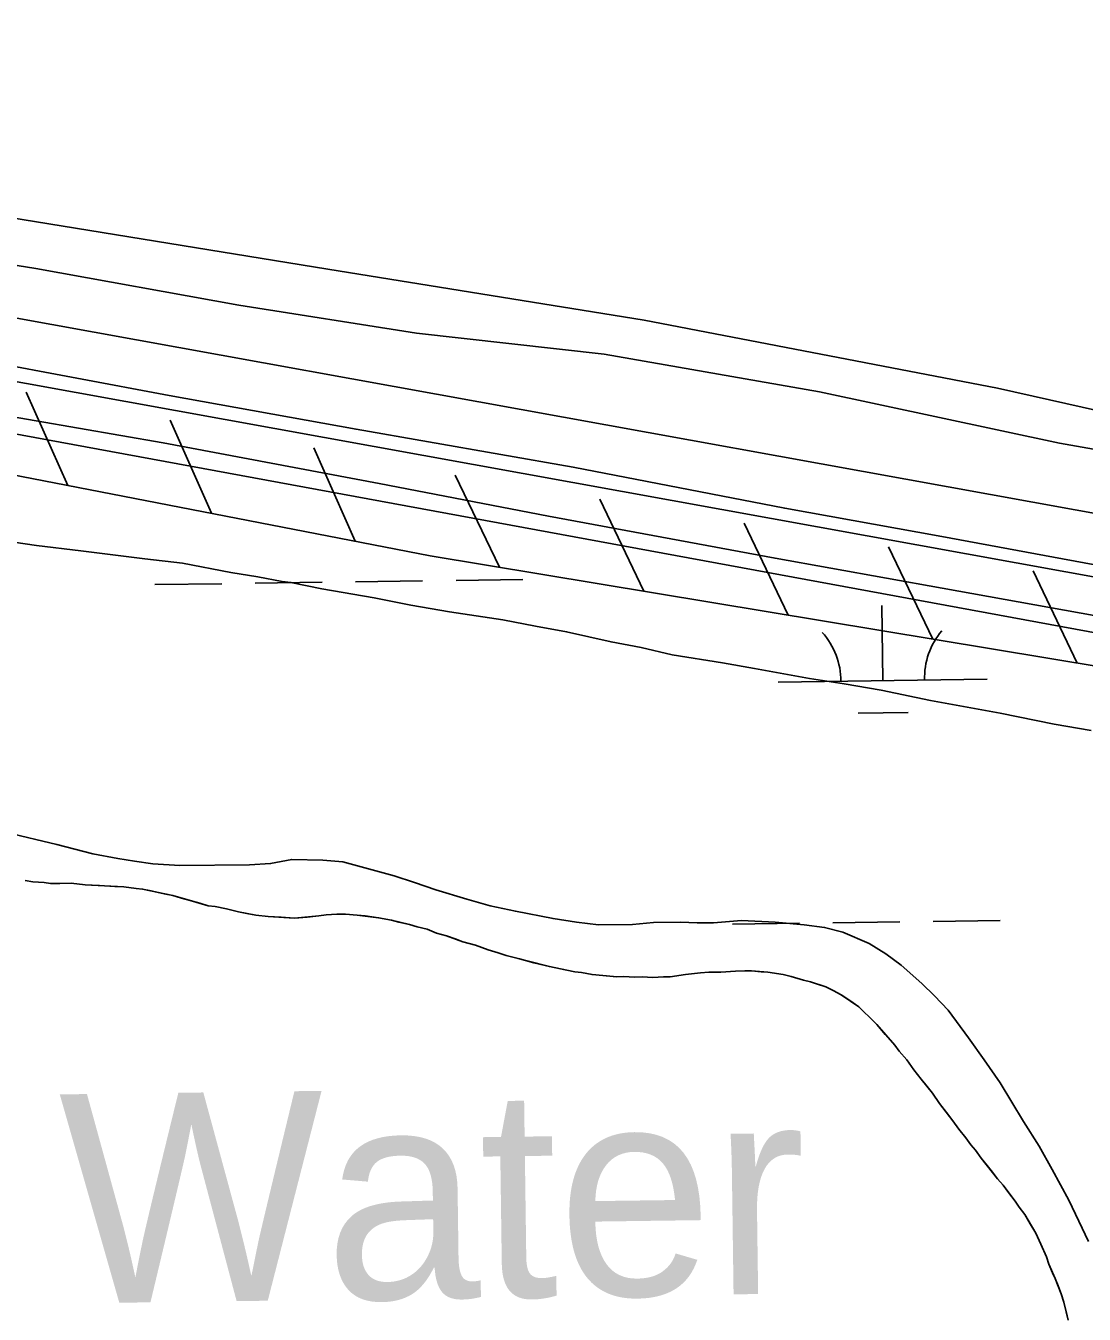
# Model space of a CAD drawing. Extents: x 3767014 to 3805179, y 361544 to 387384.
# Drawn here: x 3787157 to 3787663, y 379917 to 380533 of the extents above; entities that cross this region are included whole.
import ezdxf

# ---------------------------------------------------------------- set-up
doc = ezdxf.new("R2010")
doc.units = 0
for name, color, linetype in [('V-FLOD-BASE', 7, 'Continuous'), ('V-LEVE-TOET', 7, 'Continuous'), ('V-RIVR-IDEN', 7, 'Continuous'), ('V-RRAP-FSHR', 7, 'Continuous'), ('V-SITE-VEGE', 7, 'Continuous'), ('V-SURV-LINE', 7, 'Continuous'), ('V-TOPO-SHOR', 7, 'Continuous'), ('V-WETL-SWMP', 7, 'Continuous')]:
    doc.layers.add(name, color=color, linetype=linetype)

msp = doc.modelspace()

# ---------------------------------------------------------------- linework, layer by layer
at = {"layer": 'V-FLOD-BASE'}
msp.add_lwpolyline([(3788043.546, 380196.978), (3787944.37, 380221.044), (3787867.013, 380236.973), (3787780.714, 380255.319), (3787676.018, 380274.034), (3787595.046, 380289.09), (3787519.944, 380302.536), (3787418.863, 380322.123), (3787315.009, 380340.29), (3787225.667, 380356.375), (3787137.157, 380373.028), (3787037.478, 380391.515), (3786928.32, 380410.742), (3786824.476, 380427.793), (3786727.884, 380444.362), (3786624.849, 380464.209)], dxfattribs=at)
at = {"layer": 'V-LEVE-TOET'}
for points in [[(3786623.528, 380505.984), (3786725.048, 380488.545), (3786820.372, 380474.682), (3786938.445, 380453.496), (3787066.316, 380432.407), (3787161.933, 380417.148), (3787258.974, 380399.664), (3787343.935, 380386.256), (3787433.621, 380376.255), (3787536.543, 380358.272), (3787651.293, 380333.692), (3787753.377, 380315.698), (3787878.533, 380286.465), (3787985.131, 380265.16), (3788002.514, 380262.536), (3788017.344, 380263.249), (3788026.275, 380265.86), (3788041.852, 380275.537), (3788080.592, 380319.884), (3788143.495, 380382.956), (3788193.423, 380428.258)], [(3786655.428, 380432.428), (3786750.521, 380413.805), (3786857.054, 380398.658), (3786942.597, 380383.016), (3787034.867, 380366.603), (3787141.72, 380347.821), (3787222.765, 380333.811), (3787325.984, 380314.43), (3787407.048, 380298.745), (3787515.314, 380278.576), (3787595.245, 380264.277), (3787683.87, 380248.384)]]:
    msp.add_lwpolyline(points, dxfattribs=at)
at = {"layer": 'V-RRAP-FSHR'}
for p, q in [((3787177.223, 380313.441), (3787157.354, 380358.047)), ((3787245.94, 380300.097), (3787226.07, 380344.703)), ((3787314.656, 380286.753), (3787294.787, 380331.358)), ((3787383.536, 380274.317), (3787362.449, 380318.36)), ((3787452.593, 380262.866), (3787431.506, 380306.909)), ((3787521.65, 380251.415), (3787500.563, 380295.458)), ((3787590.707, 380239.964), (3787569.62, 380284.007)), ((3787659.764, 380228.513), (3787638.677, 380272.555))]:
    msp.add_line(p, q, dxfattribs=at)
for points in [[(3784762.572, 380738.622), (3785371.488, 380642.881), (3786323.316, 380479.262), (3787350.393, 380279.813), (3787861.164, 380195.116), (3788013.854, 380157.51), (3788087.266, 380136.06), (3788346.817, 380073.691)], [(3784986.486, 380703.416), (3785371.488, 380642.881), (3786323.316, 380479.262), (3787350.393, 380279.813), (3787861.164, 380195.116), (3788013.854, 380157.51), (3788087.266, 380136.06), (3788346.817, 380073.691)]]:
    msp.add_lwpolyline(points, dxfattribs=at)
at = {"layer": 'V-SITE-VEGE'}
for points in [[(3788189.902, 380484.891), (3788057.202, 380318.115), (3788038.1, 380295.894), (3788027.418, 380285.445), (3788022.067, 380281.345), (3788015.802, 380278.582), (3788009.076, 380276.716), (3787996.938, 380277.042), (3787851.872, 380308.372), (3787621.642, 380359.959), (3787452.739, 380392.396), (3787301.451, 380416.92), (3787098.382, 380449.906), (3786857.455, 380492.393), (3786625.546, 380532.276)], [(3786667.163, 380385.877), (3786669.484, 380384.978), (3786681.061, 380381.402), (3786695.401, 380378.778), (3786737.512, 380369.513), (3786756.939, 380366.017), (3786786.551, 380359.857), (3786805.514, 380356.82), (3786825.408, 380352.867), (3786872.147, 380342.265), (3786891.118, 380338.304), (3786919.342, 380332.59), (3786938.306, 380329.09), (3786987.352, 380318.973), (3787006.789, 380314.553), (3787036.411, 380307.469), (3787058.161, 380302.613), (3787080.835, 380297.766), (3787103.504, 380293.381), (3787162.228, 380284.747), (3787183.495, 380282.195), (3787214.008, 380278.351), (3787232.034, 380276.227)], [(3787232.034, 380276.227), (3787255.164, 380271.846), (3787268.116, 380269.669), (3787279.681, 380267.48), (3787283.841, 380267.06), (3787298.645, 380263.98), (3787323.623, 380259.62), (3787341.205, 380256.105), (3787359.705, 380253.062), (3787385.139, 380249.167), (3787400.867, 380246.097), (3787415.668, 380243.477), (3787436.957, 380238.615), (3787451.297, 380235.992), (3787466.11, 380232.451), (3787490.156, 380228.541), (3787505.422, 380225.926), (3787531.788, 380221.117), (3787548.436, 380218.516), (3787566.012, 380215.465), (3787589.609, 380210.627), (3787622.914, 380204.504), (3787648.825, 380199.228), (3787666.401, 380196.177)], [(3787660.488, 379961.566), (3787655.77, 379971.677), (3787647.768, 379986.369), (3787641.655, 379997.388), (3787634.145, 380009.315), (3787622.875, 380027.669), (3787615.377, 380038.673), (3787607.881, 380049.216), (3787598.049, 380062.506), (3787591.516, 380069.365), (3787585.449, 380075.304), (3787575.666, 380083.975), (3787568.224, 380089.443), (3787560.325, 380094.438), (3787547.801, 380099.851), (3787539.007, 380102.069), (3787529.297, 380103.355), (3787515.434, 380104.598), (3787499.266, 380105.356), (3787485.888, 380104.297), (3787478.036, 380104.215), (3787470.186, 380104.598), (3787457.259, 380104.465), (3787447.115, 380103.437), (3787430.954, 380103.273), (3787420.321, 380104.549), (3787409.223, 380106.284), (3787391.18, 380109.792), (3787379.148, 380112.438), (3787368.036, 380115.557), (3787353.217, 380120.024), (3787343.022, 380123.612), (3787333.294, 380126.745), (3787308.754, 380133.42), (3787299.051, 380134.243), (3787284.273, 380134.554), (3787274.133, 380132.605), (3787263.983, 380132.037), (3787230.742, 380131.7), (3787217.807, 380132.488), (3787209.021, 380133.786), (3787201.159, 380135.089), (3787189.133, 380137.272), (3787172.003, 380141.716), (3787147.935, 380147.471)], [(3787665.205, 379951.92), (3787660.488, 379961.566)]]:
    msp.add_lwpolyline(points, dxfattribs=at)
at = {"layer": 'V-SURV-LINE'}
for points in [[(3786168.844, 380571.807), (3787802.16, 380275.776)], [(3787796.806, 380246.258), (3786163.49, 380542.289)]]:
    msp.add_lwpolyline(points, dxfattribs=at)
at = {"layer": 'V-TOPO-SHOR'}
for points in [[(3787253.075, 380110.894), (3787247.622, 380112.02), (3787244.304, 380112.461), (3787240.267, 380113.601), (3787235.758, 380114.976), (3787231.485, 380116.114), (3787227.451, 380117.257), (3787224.129, 380117.935), (3787220.334, 380118.84), (3787217.012, 380119.516), (3787212.982, 380120.423), (3787209.902, 380120.628), (3787203.977, 380121.515), (3787199.715, 380121.707), (3787192.373, 380122.107), (3787185.506, 380122.508), (3787178.872, 380123.151), (3787173.429, 380123.096), (3787168.933, 380123.049), (3787165.851, 380123.491), (3787160.403, 380123.909), (3787156.846, 380124.583)], [(3787655.534, 379914.313), (3787654.547, 379918.327), (3787653.316, 379922.81), (3787652.091, 379926.822), (3787650.633, 379930.592), (3787649.177, 379934.129), (3787647.965, 379936.955), (3787646.269, 379940.961), (3787645.048, 379944.498), (3787642.382, 379950.626), (3787639.961, 379955.807), (3787637.313, 379960.278), (3787634.665, 379964.747), (3787632.025, 379968.269), (3787630.102, 379971.089), (3787626.983, 379975.318), (3787624.343, 379978.841), (3787621.709, 379981.89), (3787619.311, 379984.944), (3787616.673, 379988.229), (3787613.798, 379991.749), (3787611.156, 379995.51), (3787608.999, 379998.09), (3787606.599, 380001.379), (3787603.242, 380005.606), (3787600.361, 380009.6), (3787597.244, 380013.591), (3787593.887, 380017.816), (3787590.522, 380022.752), (3787587.405, 380026.744), (3787585.247, 380029.562), (3787581.65, 380034.022), (3787578.29, 380038.72), (3787574.697, 380042.943), (3787572.539, 380045.761), (3787567.988, 380050.922), (3787563.917, 380055.614), (3787560.808, 380058.895), (3787557.461, 380061.939), (3787555.309, 380064.048), (3787551.018, 380067.079), (3787546.968, 380069.879), (3787543.158, 380071.97), (3787539.593, 380073.59), (3787535.554, 380074.968), (3787532.23, 380076.117), (3787528.91, 380076.793), (3787522.973, 380078.626), (3787519.178, 380079.535), (3787511.83, 380080.643), (3787508.752, 380080.848), (3787504.013, 380081.272), (3787500.937, 380081.241), (3787496.441, 380081.196), (3787489.345, 380080.649), (3787483.668, 380080.592), (3787479.646, 380080.313), (3787472.553, 380079.531), (3787465.228, 380078.509), (3787461.914, 380078.474), (3787456.948, 380078.187), (3787451.74, 380078.372), (3787448.188, 380078.335), (3787442.98, 380078.517), (3787439.667, 380078.484), (3787434.692, 380078.906), (3787427.823, 380079.545), (3787422.844, 380080.442), (3787419.527, 380080.88), (3787415.019, 380081.782), (3787407.429, 380083.361), (3787400.075, 380085.179), (3787393.193, 380087.002), (3787386.785, 380088.593), (3787382.984, 380089.976), (3787378.239, 380091.346), (3787372.06, 380093.65), (3787366.127, 380095.245), (3787362.803, 380096.394), (3787358.289, 380098.006), (3787353.542, 380099.378), (3787349.026, 380101.223), (3787344.281, 380102.36), (3787340.482, 380103.503), (3787335.501, 380104.635), (3787331.942, 380105.547), (3787325.777, 380106.667), (3787319.377, 380107.547), (3787315.587, 380107.982), (3787309.901, 380108.397), (3787305.879, 380108.356), (3787300.675, 380108.066), (3787297.13, 380107.558), (3787291.693, 380107.027), (3787285.544, 380106.493), (3787279.151, 380106.898), (3787272.992, 380107.31), (3787267.069, 380107.959), (3787263.512, 380108.633), (3787258.771, 380109.532), (3787253.075, 380110.894)]]:
    msp.add_lwpolyline(points, dxfattribs=at)
at = {"layer": 'V-WETL-SWMP'}
for p, q in [((3788013.072, 380179.437), (3786555.854, 380448.034)), ((3787362.8, 380267.984), (3787394.797, 380268.428)), ((3787218.814, 380265.984), (3787250.811, 380266.428)), ((3787266.81, 380266.651), (3787298.806, 380267.095)), ((3787314.805, 380267.317), (3787346.802, 380267.762)), ((3787566.801, 380220.071), (3787566.301, 380256.067)), ((3787516.806, 380219.376), (3787616.797, 380220.765)), ((3787555.017, 380204.475), (3787579.015, 380204.808)), ((3787156.846, 380124.581), (3787160.403, 380123.908)), ((3787160.403, 380123.908), (3787165.851, 380123.49)), ((3787165.851, 380123.49), (3787168.932, 380123.048)), ((3787168.932, 380123.048), (3787178.871, 380123.15)), ((3787178.871, 380123.15), (3787185.505, 380122.508)), ((3787185.505, 380122.508), (3787203.975, 380121.513)), ((3787203.975, 380121.513), (3787209.901, 380120.627)), ((3787209.901, 380120.627), (3787212.98, 380120.422)), ((3787212.98, 380120.422), (3787227.449, 380117.257)), ((3787227.449, 380117.257), (3787235.756, 380114.975)), ((3787235.756, 380114.975), (3787244.302, 380112.459)), ((3787244.302, 380112.459), (3787247.62, 380112.019)), ((3787247.62, 380112.019), (3787253.075, 380110.892)), ((3787253.075, 380110.892), (3787258.769, 380109.53)), ((3787258.769, 380109.53), (3787267.068, 380107.958)), ((3787300.674, 380108.065), (3787305.878, 380108.355)), ((3787305.878, 380108.355), (3787309.901, 380108.396)), ((3787309.901, 380108.396), (3787315.586, 380107.981)), ((3787267.068, 380107.958), (3787272.992, 380107.309)), ((3787272.992, 380107.309), (3787285.544, 380106.491)), ((3787285.544, 380106.491), (3787297.13, 380107.556)), ((3787297.13, 380107.556), (3787300.674, 380108.065)), ((3787315.586, 380107.981), (3787325.776, 380106.665)), ((3787325.776, 380106.665), (3787331.941, 380105.545)), ((3787331.941, 380105.545), (3787340.482, 380103.502)), ((3787340.482, 380103.502), (3787344.28, 380102.358)), ((3787344.28, 380102.358), (3787349.025, 380101.223)), ((3787495.004, 380103.63), (3787527.001, 380104.075)), ((3787542.999, 380104.297), (3787574.996, 380104.742)), ((3787590.995, 380104.964), (3787622.992, 380105.408)), ((3787349.025, 380101.223), (3787353.541, 380099.376)), ((3787353.541, 380099.376), (3787358.288, 380098.004)), ((3787358.288, 380098.004), (3787366.127, 380095.245)), ((3787366.127, 380095.245), (3787372.06, 380093.649)), ((3787372.06, 380093.649), (3787378.237, 380091.345)), ((3787378.237, 380091.345), (3787382.984, 380089.974)), ((3787382.984, 380089.974), (3787386.785, 380088.592)), ((3787386.785, 380088.592), (3787407.429, 380083.36)), ((3787407.429, 380083.36), (3787419.525, 380080.88)), ((3787419.525, 380080.88), (3787422.843, 380080.441)), ((3787422.843, 380080.441), (3787427.822, 380079.545)), ((3787427.822, 380079.545), (3787439.666, 380078.483)), ((3787439.666, 380078.483), (3787442.979, 380078.517)), ((3787442.979, 380078.517), (3787448.188, 380078.334)), ((3787448.188, 380078.334), (3787451.738, 380078.37)), ((3787451.738, 380078.37), (3787456.946, 380078.186)), ((3787456.946, 380078.186), (3787461.913, 380078.474)), ((3787461.913, 380078.474), (3787465.226, 380078.508)), ((3787465.226, 380078.508), (3787472.553, 380079.529)), ((3787472.553, 380079.529), (3787479.645, 380080.312)), ((3787479.645, 380080.312), (3787483.666, 380080.59)), ((3787483.666, 380080.59), (3787489.345, 380080.648)), ((3787489.345, 380080.648), (3787496.44, 380081.194)), ((3787496.44, 380081.194), (3787504.012, 380081.271)), ((3787504.012, 380081.271), (3787511.829, 380080.641)), ((3787511.829, 380080.641), (3787519.177, 380079.533)), ((3787519.177, 380079.533), (3787522.973, 380078.625)), ((3787522.973, 380078.625), (3787528.909, 380076.792)), ((3787528.909, 380076.792), (3787532.229, 380076.116)), ((3787532.229, 380076.116), (3787539.592, 380073.588)), ((3787539.592, 380073.588), (3787543.158, 380071.968)), ((3787543.158, 380071.968), (3787546.966, 380069.877)), ((3787546.966, 380069.877), (3787555.309, 380064.046)), ((3787555.309, 380064.046), (3787557.461, 380061.938)), ((3787557.461, 380061.938), (3787560.806, 380058.895)), ((3787560.806, 380058.895), (3787563.916, 380055.613)), ((3787563.916, 380055.613), (3787572.537, 380045.761)), ((3787572.537, 380045.761), (3787574.696, 380042.943)), ((3787574.696, 380042.943), (3787578.289, 380038.72)), ((3787578.289, 380038.72), (3787581.65, 380034.021)), ((3787581.65, 380034.021), (3787585.246, 380029.561)), ((3787585.246, 380029.561), (3787590.522, 380022.752)), ((3787590.522, 380022.752), (3787593.886, 380017.816)), ((3787593.886, 380017.816), (3787600.36, 380009.599)), ((3787600.36, 380009.599), (3787603.241, 380005.605)), ((3787603.241, 380005.605), (3787606.598, 380001.379)), ((3787606.598, 380001.379), (3787608.998, 379998.09)), ((3787608.998, 379998.09), (3787611.155, 379995.509)), ((3787611.155, 379995.509), (3787613.797, 379991.749)), ((3787613.797, 379991.749), (3787621.708, 379981.89)), ((3787621.708, 379981.89), (3787624.342, 379978.84)), ((3787624.342, 379978.84), (3787630.102, 379971.089)), ((3787630.102, 379971.089), (3787632.024, 379968.268)), ((3787632.024, 379968.268), (3787634.663, 379964.745)), ((3787634.663, 379964.745), (3787639.961, 379955.806)), ((3787639.961, 379955.806), (3787642.381, 379950.624)), ((3787642.381, 379950.624), (3787645.047, 379944.498)), ((3787645.047, 379944.498), (3787646.267, 379940.96)), ((3787646.267, 379940.96), (3787649.177, 379934.127)), ((3787649.177, 379934.127), (3787652.091, 379926.82)), ((3787652.091, 379926.82), (3787653.316, 379922.809)), ((3787653.316, 379922.809), (3787655.533, 379914.311))]:
    msp.add_line(p, q, dxfattribs=at)
for centre, start, end in [((3787622.032, 380221.313), 140.024034, 181.567693), ((3787511.557, 380219.778), 0.024037, 41.567696)]:
    msp.add_arc(centre, 35.246, start, end, dxfattribs=at)

# ---------------------------------------------------------------- texts
at = {"layer": 'V-RIVR-IDEN'}
msp.add_text('Water', height=100, rotation=0.782153, dxfattribs=at).set_placement((3787174.142, 379922.201))

doc.saveas('drawing.dxf')
